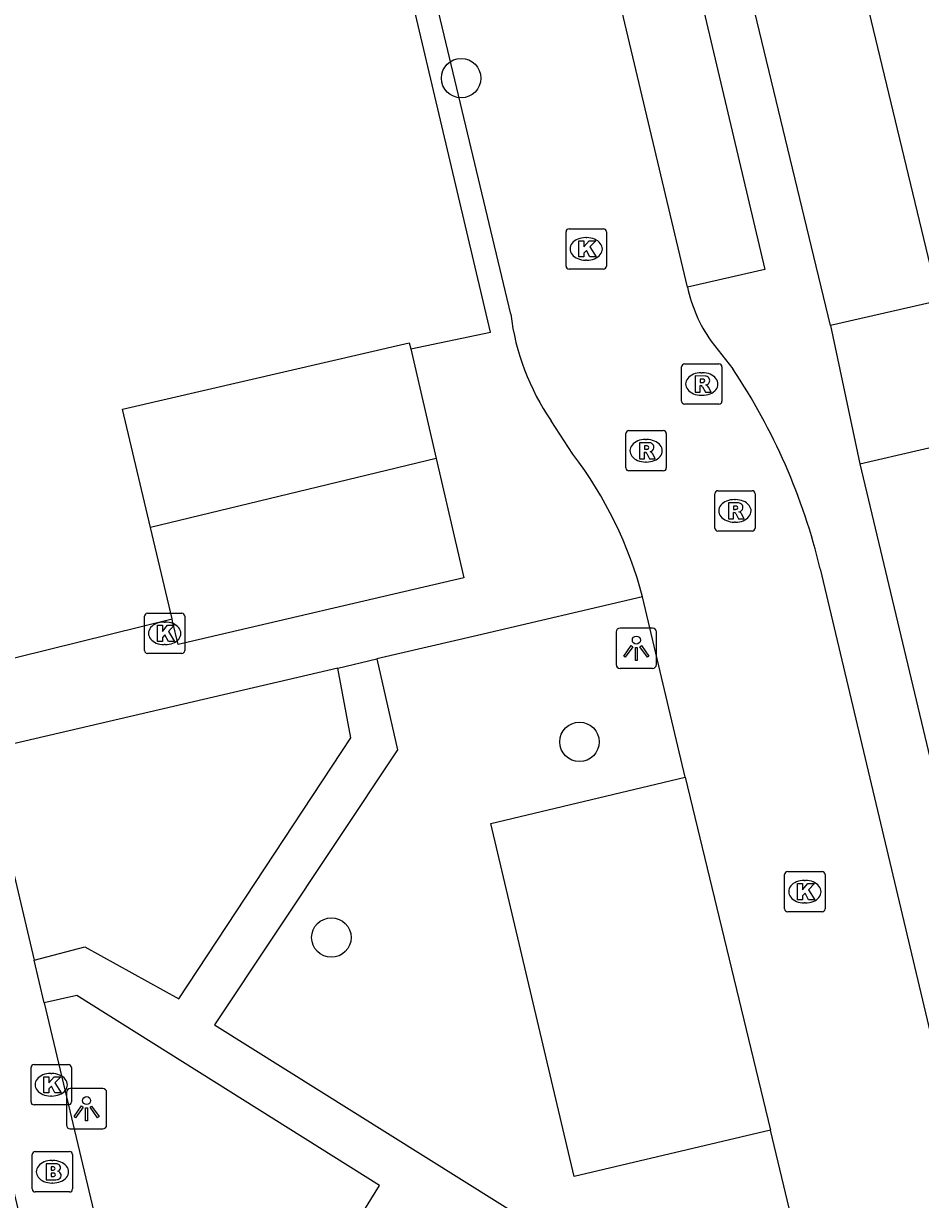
# Model space of a CAD drawing. Extents: x 157793 to 159380, y 380882 to 382313.
# Drawn here: x 158739.78 to 158762.02, y 381263.94 to 381293.1 of the extents above; entities that cross this region are included whole.
import ezdxf

# ---------------------------------------------------------------- set-up
doc = ezdxf.new("R2010")
doc.units = 0
for name, color, linetype in [('IMGEO_Boom', 7, 'Continuous'), ('IMGEO_Brandkraan', 7, 'Continuous'), ('IMGEO_Kolk', 7, 'Continuous'), ('IMGEO_Lichtpunt', 7, 'Continuous'), ('IMGEO_Pand', 7, 'Continuous'), ('IMGEO_Parkeervlak_open', 7, 'Continuous'), ('IMGEO_Rijbaan_lokaal_open', 7, 'Continuous'), ('IMGEO_Rioolput', 7, 'Continuous'), ('IMGEO_Voetpad_open', 7, 'Continuous')]:
    doc.layers.add(name, color=color, linetype=linetype)

msp = doc.modelspace()

# ---------------------------------------------------------------- linework, layer by layer
at = {"layer": 'IMGEO_Boom'}
for centre in [(158750.631, 381291.747), (158753.567, 381275.286), (158747.414, 381270.434)]:
    msp.add_circle(centre, 0.489, dxfattribs=at)
at = {"layer": 'IMGEO_Brandkraan'}
for p, q in [((158739.996, 381264.2), (158739.996, 381265.052)), ((158740.071, 381265.126), (158740.923, 381265.126)), ((158740.484, 381264.906), (158740.509, 381264.906)), ((158740.997, 381265.052), (158740.997, 381264.2)), ((158740.507, 381264.346), (158740.482, 381264.346)), ((158740.923, 381264.126), (158740.071, 381264.126))]:
    msp.add_line(p, q, dxfattribs=at)
for points in [[(158739.996, 381264.2), (158739.996, 381265.052)], [(158740.071, 381265.126), (158740.923, 381265.126)], [(158740.997, 381265.052), (158740.997, 381264.2)], [(158740.344, 381264.826), (158740.344, 381264.426), (158740.557, 381264.426)], [(158740.575, 381264.826), (158740.344, 381264.826)], [(158740.523, 381264.745), (158740.469, 381264.745), (158740.469, 381264.669)], [(158740.469, 381264.669), (158740.522, 381264.669)], [(158740.531, 381264.593), (158740.469, 381264.593), (158740.469, 381264.512)], [(158740.469, 381264.512), (158740.531, 381264.512)], [(158740.923, 381264.126), (158740.071, 381264.126)]]:
    msp.add_lwpolyline(points, dxfattribs=at)
for centre, radius, start, end in [((158740.073, 381265.05), 0.0765, 91.552, 178.448), ((158740.073, 381265.05), 0.0765, 91.552, 178.448), ((158740.921, 381265.05), 0.0765, 1.552, 88.448), ((158740.921, 381265.05), 0.0765, 1.552, 88.448), ((158740.524, 381264.707), 0.0379, 267.8285, 90.9355), ((158740.532, 381264.552), 0.0404, 269.8759, 90.5077), ((158740.579, 381264.681), 0.145, 59.4692, 91.5367), ((158740.604, 381264.728), 0.0922, 285.5137, 58.1501), ((158740.609, 381264.536), 0.105, 301.3115, 78.989), ((158740.563, 381264.677), 0.251, 268.6676, 293.5347), ((158740.073, 381264.202), 0.0765, 181.552, 268.448), ((158740.073, 381264.202), 0.0765, 181.552, 268.448), ((158740.921, 381264.202), 0.0765, 271.552, 358.448), ((158740.921, 381264.202), 0.0765, 271.552, 358.448)]:
    msp.add_arc(centre, radius, start, end, dxfattribs=at)
for centre, major_axis, ratio, start_param, end_param in [((158740.483, 381264.626), (-0.387, 0.002), 0.722429, 4.712389, 7.853982), ((158740.508, 381264.626), (-0.39, 0.002), 0.717154, 1.570796, 4.712389)]:
    msp.add_ellipse(centre, major_axis=major_axis, ratio=ratio, start_param=start_param, end_param=end_param, dxfattribs=at)
at = {"layer": 'IMGEO_Kolk'}
for p, q in [((158753.233, 381287.086), (158753.233, 381287.938)), ((158753.308, 381288.012), (158754.16, 381288.012)), ((158754.234, 381287.938), (158754.234, 381287.086)), ((158753.721, 381287.792), (158753.746, 381287.792)), ((158753.744, 381287.232), (158753.719, 381287.232)), ((158754.16, 381287.012), (158753.308, 381287.012)), ((158742.78, 381277.552), (158742.78, 381278.404)), ((158742.855, 381278.478), (158743.707, 381278.478)), ((158743.781, 381278.404), (158743.781, 381277.552)), ((158743.268, 381278.258), (158743.293, 381278.258)), ((158743.291, 381277.698), (158743.266, 381277.698)), ((158743.707, 381277.478), (158742.855, 381277.478)), ((158758.654, 381271.146), (158758.654, 381271.998)), ((158758.729, 381272.072), (158759.581, 381272.072)), ((158759.655, 381271.998), (158759.655, 381271.146)), ((158759.142, 381271.852), (158759.167, 381271.852)), ((158759.165, 381271.292), (158759.14, 381271.292)), ((158759.581, 381271.072), (158758.729, 381271.072)), ((158739.967, 381266.358), (158739.967, 381267.21)), ((158740.042, 381267.284), (158740.894, 381267.284)), ((158740.968, 381267.21), (158740.968, 381266.358)), ((158740.455, 381267.064), (158740.48, 381267.064)), ((158740.478, 381266.504), (158740.453, 381266.504)), ((158740.894, 381266.284), (158740.042, 381266.284))]:
    msp.add_line(p, q, dxfattribs=at)
for points in [[(158753.233, 381287.086), (158753.233, 381287.938)], [(158753.308, 381288.012), (158754.16, 381288.012)], [(158754.234, 381287.938), (158754.234, 381287.086)], [(158753.554, 381287.712), (158753.677, 381287.712), (158753.677, 381287.561), (158753.807, 381287.712), (158753.971, 381287.712), (158753.825, 381287.561), (158753.978, 381287.312), (158753.826, 381287.312), (158753.741, 381287.476), (158753.677, 381287.409), (158753.677, 381287.312), (158753.554, 381287.312), (158753.554, 381287.712)], [(158754.16, 381287.012), (158753.308, 381287.012)], [(158742.78, 381277.552), (158742.78, 381278.404)], [(158742.855, 381278.478), (158743.707, 381278.478)], [(158743.781, 381278.404), (158743.781, 381277.552)], [(158743.101, 381278.178), (158743.224, 381278.178), (158743.224, 381278.027), (158743.354, 381278.178), (158743.518, 381278.178), (158743.372, 381278.027), (158743.525, 381277.778), (158743.373, 381277.778), (158743.288, 381277.942), (158743.224, 381277.875), (158743.224, 381277.778), (158743.101, 381277.778), (158743.101, 381278.178)], [(158743.707, 381277.478), (158742.855, 381277.478)], [(158758.654, 381271.146), (158758.654, 381271.998)], [(158758.729, 381272.072), (158759.581, 381272.072)], [(158759.655, 381271.998), (158759.655, 381271.146)], [(158758.975, 381271.772), (158759.098, 381271.772), (158759.098, 381271.621), (158759.228, 381271.772), (158759.392, 381271.772), (158759.246, 381271.621), (158759.399, 381271.372), (158759.247, 381271.372), (158759.162, 381271.536), (158759.098, 381271.469), (158759.098, 381271.372), (158758.975, 381271.372), (158758.975, 381271.772)], [(158759.581, 381271.072), (158758.729, 381271.072)], [(158739.967, 381266.358), (158739.967, 381267.21)], [(158740.042, 381267.284), (158740.894, 381267.284)], [(158740.968, 381267.21), (158740.968, 381266.358)], [(158740.288, 381266.984), (158740.411, 381266.984), (158740.411, 381266.833), (158740.541, 381266.984), (158740.705, 381266.984), (158740.559, 381266.833), (158740.712, 381266.584), (158740.56, 381266.584), (158740.475, 381266.748), (158740.411, 381266.681), (158740.411, 381266.584), (158740.288, 381266.584), (158740.288, 381266.984)], [(158740.894, 381266.284), (158740.042, 381266.284)]]:
    msp.add_lwpolyline(points, dxfattribs=at)
for centre, start, end in [((158753.31, 381287.936), 91.552, 178.448), ((158753.31, 381287.936), 91.552, 178.448), ((158754.158, 381287.936), 1.552, 88.448), ((158754.158, 381287.936), 1.552, 88.448), ((158753.31, 381287.088), 181.552, 268.448), ((158753.31, 381287.088), 181.552, 268.448), ((158754.158, 381287.088), 271.552, 358.448), ((158754.158, 381287.088), 271.552, 358.448), ((158742.857, 381278.402), 91.552, 178.448), ((158742.857, 381278.402), 91.552, 178.448), ((158743.705, 381278.402), 1.552, 88.448), ((158743.705, 381278.402), 1.552, 88.448), ((158742.857, 381277.554), 181.552, 268.448), ((158742.857, 381277.554), 181.552, 268.448), ((158743.705, 381277.554), 271.552, 358.448), ((158743.705, 381277.554), 271.552, 358.448), ((158758.731, 381271.996), 91.552, 178.448), ((158758.731, 381271.996), 91.552, 178.448), ((158759.579, 381271.996), 1.552, 88.448), ((158759.579, 381271.996), 1.552, 88.448), ((158758.731, 381271.148), 181.552, 268.448), ((158758.731, 381271.148), 181.552, 268.448), ((158759.579, 381271.148), 271.552, 358.448), ((158759.579, 381271.148), 271.552, 358.448), ((158740.044, 381267.208), 91.552, 178.448), ((158740.044, 381267.208), 91.552, 178.448), ((158740.892, 381267.208), 1.552, 88.448), ((158740.892, 381267.208), 1.552, 88.448), ((158740.044, 381266.36), 181.552, 268.448), ((158740.044, 381266.36), 181.552, 268.448), ((158740.892, 381266.36), 271.552, 358.448), ((158740.892, 381266.36), 271.552, 358.448)]:
    msp.add_arc(centre, 0.0765, start, end, dxfattribs=at)
for centre, major_axis, ratio, start_param, end_param in [((158753.72, 381287.512), (-0.387, 0.002), 0.722429, 4.712389, 7.853982), ((158753.745, 381287.512), (-0.39, 0.002), 0.717154, 1.570796, 4.712389), ((158743.267, 381277.978), (-0.387, 0.002), 0.722429, 4.712389, 7.853982), ((158743.292, 381277.978), (-0.39, 0.002), 0.717154, 1.570796, 4.712389), ((158759.141, 381271.572), (-0.387, 0.002), 0.722429, 4.712389, 7.853982), ((158759.166, 381271.572), (-0.39, 0.002), 0.717154, 1.570796, 4.712389), ((158740.454, 381266.784), (-0.387, 0.002), 0.722429, 4.712389, 7.853982), ((158740.479, 381266.784), (-0.39, 0.002), 0.717154, 1.570796, 4.712389)]:
    msp.add_ellipse(centre, major_axis=major_axis, ratio=ratio, start_param=start_param, end_param=end_param, dxfattribs=at)
at = {"layer": 'IMGEO_Lichtpunt'}
for p, q in [((158754.478, 381278.012), (158754.478, 381277.205)), ((158754.478, 381278.012), (158754.478, 381277.205)), ((158755.38, 381278.107), (158754.572, 381278.107)), ((158755.38, 381278.107), (158754.572, 381278.107)), ((158755.474, 381277.205), (158755.474, 381278.012)), ((158755.474, 381277.205), (158755.474, 381278.012)), ((158754.572, 381277.111), (158755.38, 381277.111)), ((158754.572, 381277.111), (158755.38, 381277.111)), ((158741.748, 381266.688), (158740.94, 381266.688)), ((158741.748, 381266.688), (158740.94, 381266.688)), ((158740.846, 381266.593), (158740.846, 381265.786)), ((158740.846, 381266.593), (158740.846, 381265.786)), ((158741.842, 381265.786), (158741.842, 381266.593)), ((158741.842, 381265.786), (158741.842, 381266.593)), ((158740.94, 381265.692), (158741.748, 381265.692)), ((158740.94, 381265.692), (158741.748, 381265.692))]:
    msp.add_line(p, q, dxfattribs=at)
for points in [[(158754.852, 381277.676), (158754.891, 381277.648), (158754.703, 381277.386), (158754.665, 381277.413), (158754.852, 381277.676)], [(158754.954, 381277.628), (158755.001, 381277.628), (158755.001, 381277.306), (158754.954, 381277.306), (158754.954, 381277.628)], [(158755.064, 381277.648), (158755.102, 381277.675), (158755.289, 381277.413), (158755.25, 381277.385), (158755.064, 381277.648)], [(158741.22, 381266.257), (158741.259, 381266.229), (158741.071, 381265.967), (158741.033, 381265.994), (158741.22, 381266.257)], [(158741.322, 381266.209), (158741.369, 381266.209), (158741.369, 381265.887), (158741.322, 381265.887), (158741.322, 381266.209)], [(158741.432, 381266.229), (158741.47, 381266.256), (158741.657, 381265.994), (158741.618, 381265.966), (158741.432, 381266.229)]]:
    msp.add_lwpolyline(points, dxfattribs=at)
for centre in [(158754.977, 381277.81), (158741.345, 381266.391)]:
    msp.add_circle(centre, 0.0994, dxfattribs=at)
for centre, start, end in [((158754.572, 381278.012), 90, 180), ((158754.572, 381278.012), 90, 180), ((158755.38, 381278.012), 0, 90), ((158755.38, 381278.012), 0, 90), ((158754.572, 381277.205), 180, 270), ((158754.572, 381277.205), 180, 270), ((158755.38, 381277.205), 270, 0), ((158755.38, 381277.205), 270, 360), ((158740.94, 381266.593), 90, 180), ((158740.94, 381266.593), 90, 180), ((158741.748, 381266.593), 0, 90), ((158741.748, 381266.593), 0, 90), ((158740.94, 381265.786), 180, 270), ((158740.94, 381265.786), 180, 270), ((158741.748, 381265.786), 270, 0), ((158741.748, 381265.786), 270, 360)]:
    msp.add_arc(centre, 0.0946, start, end, dxfattribs=at)
at = {"layer": 'IMGEO_Pand'}
for points in [[(158760.74, 381293.4), (158762.266, 381287.086), (158770.431, 381289.059), (158770.638, 381288.203), (158774.487, 381289.133), (158774.293, 381289.936), (158772.709, 381296.492), (158769.179, 381295.639)], [(158742.93, 381280.601), (158742.237, 381283.539), (158749.346, 381285.185), (158749.381, 381285.036)], [(158749.381, 381285.036), (158750.013, 381282.318)], [(158750.013, 381282.318), (158742.93, 381280.601)], [(158750.013, 381282.318), (158750.702, 381279.353), (158743.614, 381277.7), (158743.476, 381278.283), (158743.463, 381278.339)], [(158743.463, 381278.339), (158742.93, 381280.601)]]:
    msp.add_lwpolyline(points, dxfattribs=at)
at = {"layer": 'IMGEO_Parkeervlak_open'}
msp.add_lwpolyline([(158758.3, 381265.655), (158753.438, 381264.505), (158751.367, 381273.26), (158756.186, 381274.415)], dxfattribs=at)
at = {"layer": 'IMGEO_Rijbaan_lokaal_open'}
for points in [[(158756.244, 381286.567), (158751.748, 381305.523)], [(158751.861, 381285.894), (158747.39, 381304.617), (158747.107, 381304.547)], [(158785.047, 381294.128), (158785.719, 381291.531), (158759.787, 381285.61)], [(158759.787, 381285.61), (158760.522, 381282.183)], [(158756.823, 381285.234), (158757.366, 381284.542)], [(158753.405, 381282.424), (158752.862, 381283.25)], [(158760.522, 381282.183), (158763.513, 381282.877)], [(158759.537, 381279.578), (158762.57, 381266.788)], [(158756.186, 381274.415), (158755.132, 381278.88)], [(158756.186, 381274.415), (158758.3, 381265.655)], [(158759.193, 381261.929), (158758.3, 381265.655)]]:
    msp.add_lwpolyline(points, dxfattribs=at)
for centre, radius, start, end in [((158759.847, 381287.34), 3.685, 192.1064, 214.8498), ((158757.846, 381286.648), 6.032, 187.184, 214.2887), ((158744.583, 381275.994), 15.378, 13.4758, 33.7684), ((158745.358, 381276.31), 10.106, 14.7327, 37.2275)]:
    msp.add_arc(centre, radius, start, end, dxfattribs=at)
at = {"layer": 'IMGEO_Rioolput'}
for p, q in [((158756.099, 381283.735), (158756.099, 381284.587)), ((158756.174, 381284.661), (158757.026, 381284.661)), ((158756.587, 381284.441), (158756.612, 381284.441)), ((158757.1, 381284.587), (158757.1, 381283.735)), ((158756.61, 381283.881), (158756.585, 381283.881)), ((158757.026, 381283.661), (158756.174, 381283.661)), ((158754.792, 381283.007), (158755.644, 381283.007)), ((158754.717, 381282.081), (158754.717, 381282.933)), ((158755.205, 381282.787), (158755.23, 381282.787)), ((158755.718, 381282.933), (158755.718, 381282.081)), ((158755.228, 381282.227), (158755.203, 381282.227)), ((158755.644, 381282.007), (158754.792, 381282.007)), ((158756.996, 381281.515), (158757.848, 381281.515)), ((158756.921, 381280.589), (158756.921, 381281.441)), ((158757.409, 381281.295), (158757.434, 381281.295)), ((158757.922, 381281.441), (158757.922, 381280.589)), ((158757.432, 381280.735), (158757.407, 381280.735)), ((158757.848, 381280.515), (158756.996, 381280.515))]:
    msp.add_line(p, q, dxfattribs=at)
for points in [[(158756.099, 381283.735), (158756.099, 381284.587)], [(158756.174, 381284.661), (158757.026, 381284.661)], [(158757.1, 381284.587), (158757.1, 381283.735)], [(158756.688, 381284.359), (158756.436, 381284.361), (158756.436, 381283.961)], [(158756.436, 381283.961), (158756.56, 381283.961), (158756.56, 381284.123), (158756.571, 381284.123)], [(158756.614, 381284.28), (158756.56, 381284.28), (158756.56, 381284.199)], [(158756.56, 381284.199), (158756.612, 381284.199)], [(158756.618, 381284.094), (158756.689, 381283.961), (158756.829, 381283.961), (158756.764, 381284.087)], [(158757.026, 381283.661), (158756.174, 381283.661)], [(158754.792, 381283.007), (158755.644, 381283.007)], [(158754.717, 381282.081), (158754.717, 381282.933)], [(158755.306, 381282.705), (158755.054, 381282.707), (158755.054, 381282.307)], [(158755.718, 381282.933), (158755.718, 381282.081)], [(158755.054, 381282.307), (158755.178, 381282.307), (158755.178, 381282.469), (158755.189, 381282.469)], [(158755.232, 381282.626), (158755.178, 381282.626), (158755.178, 381282.545)], [(158755.178, 381282.545), (158755.23, 381282.545)], [(158755.236, 381282.44), (158755.307, 381282.307), (158755.447, 381282.307), (158755.382, 381282.433)], [(158755.644, 381282.007), (158754.792, 381282.007)], [(158756.996, 381281.515), (158757.848, 381281.515)], [(158756.921, 381280.589), (158756.921, 381281.441)], [(158757.51, 381281.213), (158757.258, 381281.215), (158757.258, 381280.815)], [(158757.922, 381281.441), (158757.922, 381280.589)], [(158757.258, 381280.815), (158757.382, 381280.815), (158757.382, 381280.977), (158757.393, 381280.977)], [(158757.436, 381281.134), (158757.382, 381281.134), (158757.382, 381281.053)], [(158757.382, 381281.053), (158757.434, 381281.053)], [(158757.44, 381280.948), (158757.511, 381280.815), (158757.651, 381280.815), (158757.586, 381280.941)], [(158757.848, 381280.515), (158756.996, 381280.515)]]:
    msp.add_lwpolyline(points, dxfattribs=at)
for centre, radius, start, end in [((158756.176, 381284.585), 0.0765, 91.552, 178.448), ((158756.176, 381284.585), 0.0765, 91.552, 178.448), ((158757.024, 381284.585), 0.0765, 1.552, 88.448), ((158757.024, 381284.585), 0.0765, 1.552, 88.448), ((158756.57, 381284.07), 0.0533, 26.0293, 88.6989), ((158756.596, 381284.388), 0.19, 274.7715, 282.9687), ((158756.62, 381284.184), 0.0964, 77.0061, 93.1865), ((158756.634, 381284.241), 0.0378, 276.6634, 79.6772), ((158756.687, 381284.249), 0.109, 350.3612, 89.416), ((158756.685, 381284.249), 0.112, 277.5842, 350.9817), ((158756.669, 381284.034), 0.108, 29.5134, 73.7905), ((158756.176, 381283.737), 0.0765, 181.552, 268.448), ((158756.176, 381283.737), 0.0765, 181.552, 268.448), ((158757.024, 381283.737), 0.0765, 271.552, 358.448), ((158757.024, 381283.737), 0.0765, 271.552, 358.448), ((158754.794, 381282.931), 0.0765, 91.552, 178.448), ((158754.794, 381282.931), 0.0765, 91.552, 178.448), ((158755.642, 381282.931), 0.0765, 1.552, 88.448), ((158755.642, 381282.931), 0.0765, 1.552, 88.448), ((158755.305, 381282.595), 0.109, 350.3612, 89.416), ((158755.188, 381282.416), 0.0533, 26.0293, 88.6989), ((158755.214, 381282.734), 0.19, 274.7715, 282.9687), ((158755.238, 381282.53), 0.0964, 77.0061, 93.1865), ((158755.252, 381282.587), 0.0378, 276.6634, 79.6772), ((158755.303, 381282.595), 0.112, 277.5842, 350.9817), ((158755.287, 381282.38), 0.108, 29.5134, 73.7905), ((158754.794, 381282.083), 0.0765, 181.552, 268.448), ((158754.794, 381282.083), 0.0765, 181.552, 268.448), ((158755.642, 381282.083), 0.0765, 271.552, 358.448), ((158755.642, 381282.083), 0.0765, 271.552, 358.448), ((158756.998, 381281.439), 0.0765, 91.552, 178.448), ((158756.998, 381281.439), 0.0765, 91.552, 178.448), ((158757.846, 381281.439), 0.0765, 1.552, 88.448), ((158757.846, 381281.439), 0.0765, 1.552, 88.448), ((158757.509, 381281.103), 0.109, 350.3612, 89.416), ((158757.392, 381280.924), 0.0533, 26.0293, 88.6989), ((158757.418, 381281.242), 0.19, 274.7715, 282.9687), ((158757.442, 381281.038), 0.0964, 77.0061, 93.1865), ((158757.456, 381281.095), 0.0378, 276.6634, 79.6772), ((158757.507, 381281.103), 0.112, 277.5842, 350.9817), ((158757.491, 381280.888), 0.108, 29.5134, 73.7905), ((158756.998, 381280.591), 0.0765, 181.552, 268.448), ((158756.998, 381280.591), 0.0765, 181.552, 268.448), ((158757.846, 381280.591), 0.0765, 271.552, 358.448), ((158757.846, 381280.591), 0.0765, 271.552, 358.448)]:
    msp.add_arc(centre, radius, start, end, dxfattribs=at)
for centre, major_axis, ratio, start_param, end_param in [((158756.586, 381284.161), (-0.387, 0.002), 0.722429, 4.712389, 7.853982), ((158756.611, 381284.161), (-0.39, 0.002), 0.717154, 1.570796, 4.712389), ((158755.204, 381282.507), (-0.387, 0.002), 0.722429, 4.712389, 7.853982), ((158755.229, 381282.507), (-0.39, 0.002), 0.717154, 1.570796, 4.712389), ((158757.408, 381281.015), (-0.387, 0.002), 0.722429, 4.712389, 7.853982), ((158757.433, 381281.015), (-0.39, 0.002), 0.717154, 1.570796, 4.712389)]:
    msp.add_ellipse(centre, major_axis=major_axis, ratio=ratio, start_param=start_param, end_param=end_param, dxfattribs=at)
at = {"layer": 'IMGEO_Voetpad_open'}
for points in [[(158753.679, 381305.985), (158758.161, 381287.004), (158756.244, 381286.567)], [(158759.787, 381285.61), (158754.804, 381306.261)], [(158749.381, 381285.036), (158751.364, 381285.449), (158748.534, 381297.44), (158746.94, 381297.085), (158745.268, 381304.094)], [(158760.522, 381282.183), (158763.828, 381268.31), (158765.023, 381268.592), (158769.599, 381250.564), (158770.489, 381250.755), (158772.226, 381243.591), (158773.049, 381243.767)], [(158755.132, 381278.88), (158751.034, 381277.924), (158748.544, 381277.343)], [(158741.101, 381248.308), (158742.919, 381248.72), (158743.498, 381248.851), (158743.252, 381250.035), (158742.956, 381249.954), (158737.038, 381274.547), (158736.537, 381276.628), (158743.463, 381278.339)], [(158747.573, 381277.117), (158738.815, 381275.074), (158740.047, 381269.872)], [(158740.047, 381269.872), (158741.3, 381270.203), (158743.633, 381268.917), (158747.899, 381275.385), (158747.573, 381277.117)], [(158748.544, 381277.343), (158749.053, 381275.091), (158744.52, 381268.268), (158755.879, 381261.15), (158759.193, 381261.929)], [(158747.573, 381277.117), (158748.544, 381277.343)], [(158740.297, 381268.818), (158740.047, 381269.872)], [(158743.025, 381257.302), (158744.511, 381257.653), (158748.612, 381264.286), (158741.107, 381268.997), (158740.297, 381268.818)], [(158740.297, 381268.818), (158743.025, 381257.302)]]:
    msp.add_lwpolyline(points, dxfattribs=at)

doc.saveas('drawing.dxf')
